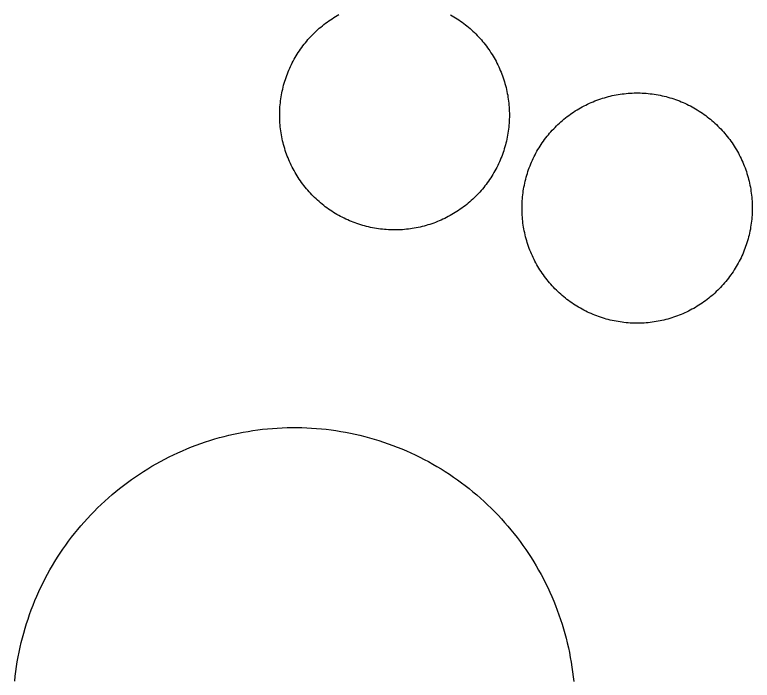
# Model space of a CAD drawing. Extents: x 3567028 to 3605064, y 510945 to 536587.
# Drawn here: x 3591632.4 to 3591781.7, y 520355.1 to 520489.8 of the extents above; entities that cross this region are included whole.
import ezdxf

# ---------------------------------------------------------------- set-up
doc = ezdxf.new("R2010")
doc.units = 0
doc.layers.add('V-DOMW-TANK', color=7, linetype='Continuous')

msp = doc.modelspace()

# ---------------------------------------------------------------- linework, layer by layer
at = {"layer": 'V-DOMW-TANK'}
for points in [[(3591687.9, 520478.58), (3591688.06, 520478.95), (3591688.23, 520479.32), (3591688.41, 520479.69), (3591688.59, 520480.05), (3591688.78, 520480.41), (3591688.97, 520480.77), (3591689.17, 520481.12), (3591689.38, 520481.47), (3591689.59, 520481.81), (3591689.81, 520482.16), (3591690.03, 520482.49), (3591690.26, 520482.83), (3591690.5, 520483.16), (3591690.74, 520483.48), (3591690.99, 520483.8), (3591691.24, 520484.12), (3591691.5, 520484.43), (3591691.76, 520484.74), (3591692.03, 520485.04), (3591692.31, 520485.34), (3591692.59, 520485.64), (3591692.87, 520485.93), (3591693.16, 520486.21), (3591693.46, 520486.49), (3591693.76, 520486.76), (3591694.06, 520487.03), (3591694.37, 520487.29), (3591694.68, 520487.55), (3591695, 520487.8), (3591695.32, 520488.05), (3591695.65, 520488.29), (3591695.98, 520488.53), (3591696.31, 520488.76), (3591696.65, 520488.98), (3591697, 520489.2), (3591697.34, 520489.41), (3591697.69, 520489.61), (3591698.04, 520489.81)], [(3591720.58, 520489.78), (3591720.93, 520489.58), (3591721.28, 520489.37), (3591721.63, 520489.16), (3591721.97, 520488.94)], [(3591721.97, 520488.94), (3591722.31, 520488.72), (3591722.64, 520488.49), (3591722.97, 520488.25), (3591723.3, 520488.01), (3591723.62, 520487.76), (3591723.94, 520487.51), (3591724.25, 520487.25), (3591724.56, 520486.98), (3591724.86, 520486.72), (3591725.16, 520486.44), (3591725.45, 520486.16), (3591725.74, 520485.88), (3591726.02, 520485.59), (3591726.3, 520485.29), (3591726.58, 520484.99), (3591726.85, 520484.69), (3591727.11, 520484.38), (3591727.37, 520484.07), (3591727.62, 520483.75), (3591727.86, 520483.43), (3591728.1, 520483.1), (3591728.34, 520482.77), (3591728.57, 520482.44), (3591728.79, 520482.1), (3591729.01, 520481.75), (3591729.22, 520481.41), (3591729.43, 520481.06), (3591729.62, 520480.71), (3591729.82, 520480.35), (3591730, 520479.99), (3591730.19, 520479.63), (3591730.36, 520479.26), (3591730.53, 520478.89), (3591730.69, 520478.52), (3591730.84, 520478.14), (3591730.99, 520477.77), (3591731.13, 520477.39), (3591731.27, 520477), (3591731.39, 520476.62), (3591731.52, 520476.23), (3591731.63, 520475.84), (3591731.74, 520475.45), (3591731.84, 520475.06), (3591731.94, 520474.66), (3591732.02, 520474.27), (3591732.1, 520473.87), (3591732.18, 520473.47), (3591732.24, 520473.07), (3591732.3, 520472.67), (3591732.35, 520472.27), (3591732.4, 520471.86), (3591732.44, 520471.46), (3591732.47, 520471.05), (3591732.49, 520470.65), (3591732.51, 520470.24), (3591732.52, 520469.84), (3591732.52, 520469.43), (3591732.52, 520469.03), (3591732.51, 520468.62), (3591732.49, 520468.22)], [(3591704.02, 520446.83), (3591703.62, 520446.93), (3591703.23, 520447.03), (3591702.84, 520447.14), (3591702.45, 520447.25), (3591702.07, 520447.38), (3591701.68, 520447.51), (3591701.3, 520447.64), (3591700.92, 520447.78), (3591700.54, 520447.93), (3591700.17, 520448.09), (3591699.8, 520448.25), (3591699.43, 520448.42), (3591699.06, 520448.6), (3591698.7, 520448.78), (3591698.34, 520448.96), (3591697.98, 520449.16), (3591697.63, 520449.36), (3591697.28, 520449.56), (3591696.94, 520449.78), (3591696.6, 520450), (3591696.26, 520450.22), (3591695.92, 520450.45), (3591695.59, 520450.69), (3591695.27, 520450.93), (3591694.95, 520451.17), (3591694.63, 520451.43), (3591694.31, 520451.69), (3591694.01, 520451.95), (3591693.71, 520452.22), (3591693.41, 520452.49), (3591693.11, 520452.78), (3591692.82, 520453.06), (3591692.54, 520453.35), (3591692.26, 520453.64), (3591691.99, 520453.94), (3591691.72, 520454.25), (3591691.46, 520454.56), (3591691.2, 520454.87), (3591690.95, 520455.19), (3591690.7, 520455.51), (3591690.46, 520455.84), (3591690.22, 520456.17), (3591689.99, 520456.5), (3591689.77, 520456.84), (3591689.55, 520457.18), (3591689.34, 520457.53), (3591689.14, 520457.88), (3591688.94, 520458.23), (3591688.74, 520458.59), (3591688.56, 520458.95), (3591688.38, 520459.31), (3591688.2, 520459.68), (3591688.04, 520460.05), (3591687.87, 520460.42), (3591687.72, 520460.79), (3591687.57, 520461.17), (3591687.43, 520461.55), (3591687.29, 520461.93), (3591687.17, 520462.32), (3591687.05, 520462.71), (3591686.93, 520463.1), (3591686.82, 520463.49), (3591686.72, 520463.88), (3591686.63, 520464.27), (3591686.54, 520464.67), (3591686.46, 520465.07), (3591686.39, 520465.47), (3591686.32, 520465.87), (3591686.26, 520466.27), (3591686.21, 520466.67), (3591686.16, 520467.07), (3591686.12, 520467.48), (3591686.09, 520467.88), (3591686.07, 520468.29), (3591686.05, 520468.69), (3591686.04, 520469.1), (3591686.04, 520469.5), (3591686.04, 520469.91), (3591686.06, 520470.31), (3591686.07, 520470.72), (3591686.1, 520471.12), (3591686.13, 520471.53), (3591686.17, 520471.93), (3591686.22, 520472.34), (3591686.27, 520472.74), (3591686.33, 520473.14), (3591686.4, 520473.54), (3591686.47, 520473.94), (3591686.56, 520474.33), (3591686.64, 520474.73), (3591686.74, 520475.12), (3591686.84, 520475.52), (3591686.95, 520475.91), (3591687.06, 520476.3), (3591687.19, 520476.68), (3591687.32, 520477.07), (3591687.45, 520477.45), (3591687.6, 520477.83), (3591687.75, 520478.21), (3591687.9, 520478.58)], [(3591747.99, 520471.51), (3591748.36, 520471.69), (3591748.73, 520471.86), (3591749.1, 520472.02), (3591749.47, 520472.18), (3591749.85, 520472.33), (3591750.23, 520472.48), (3591750.61, 520472.62), (3591751, 520472.75), (3591751.38, 520472.88), (3591751.77, 520472.99), (3591752.17, 520473.11), (3591752.56, 520473.21), (3591752.95, 520473.31), (3591753.35, 520473.4), (3591753.75, 520473.48), (3591754.15, 520473.56), (3591754.55, 520473.63), (3591754.95, 520473.7), (3591755.35, 520473.75), (3591755.75, 520473.8), (3591756.16, 520473.85), (3591756.57, 520473.88), (3591756.97, 520473.91), (3591757.38, 520473.93), (3591757.78, 520473.94), (3591758.19, 520473.95), (3591758.6, 520473.95), (3591759, 520473.94), (3591759.41, 520473.93), (3591759.82, 520473.91), (3591760.22, 520473.88), (3591760.62, 520473.84), (3591761.03, 520473.8), (3591761.43, 520473.75), (3591761.83, 520473.69), (3591762.24, 520473.63), (3591762.64, 520473.56), (3591763.04, 520473.48), (3591763.44, 520473.39), (3591763.83, 520473.3), (3591764.23, 520473.2), (3591764.62, 520473.1), (3591765.01, 520472.99), (3591765.4, 520472.87), (3591765.78, 520472.74), (3591766.17, 520472.61), (3591766.55, 520472.47), (3591766.93, 520472.32), (3591767.31, 520472.17), (3591767.68, 520472.01), (3591768.05, 520471.85), (3591768.42, 520471.67), (3591768.79, 520471.5), (3591769.15, 520471.31), (3591769.5, 520471.12), (3591769.87, 520470.92), (3591770.22, 520470.72), (3591770.56, 520470.51), (3591770.91, 520470.29), (3591771.25, 520470.07)], [(3591739.64, 520436.8), (3591739.4, 520437.13), (3591739.17, 520437.46), (3591738.94, 520437.8), (3591738.72, 520438.14), (3591738.5, 520438.49), (3591738.29, 520438.84), (3591738.09, 520439.19), (3591737.89, 520439.54), (3591737.7, 520439.9), (3591737.52, 520440.27), (3591737.34, 520440.63), (3591737.17, 520441), (3591737, 520441.37), (3591736.84, 520441.75), (3591736.69, 520442.12), (3591736.55, 520442.5), (3591736.41, 520442.89), (3591736.28, 520443.27), (3591736.15, 520443.66), (3591736.03, 520444.05), (3591735.92, 520444.44), (3591735.81, 520444.83), (3591735.72, 520445.22), (3591735.62, 520445.62), (3591735.54, 520446.02), (3591735.46, 520446.42), (3591735.39, 520446.82), (3591735.33, 520447.22), (3591735.27, 520447.62), (3591735.22, 520448.03), (3591735.19, 520448.43), (3591735.15, 520448.84), (3591735.12, 520449.24), (3591735.1, 520449.65), (3591735.08, 520450.05), (3591735.08, 520450.46), (3591735.08, 520450.87), (3591735.08, 520451.27), (3591735.1, 520451.68), (3591735.12, 520452.09), (3591735.15, 520452.49), (3591735.19, 520452.9), (3591735.23, 520453.3), (3591735.28, 520453.71), (3591735.33, 520454.11), (3591735.4, 520454.51), (3591735.47, 520454.91), (3591735.55, 520455.31), (3591735.63, 520455.71), (3591735.72, 520456.1), (3591735.82, 520456.5), (3591735.93, 520456.89), (3591736.04, 520457.28), (3591736.16, 520457.67), (3591736.28, 520458.06), (3591736.42, 520458.44), (3591736.56, 520458.82), (3591736.7, 520459.2), (3591736.86, 520459.58), (3591737.02, 520459.96), (3591737.18, 520460.33), (3591737.35, 520460.69), (3591737.53, 520461.06), (3591737.72, 520461.42), (3591737.91, 520461.78), (3591738.11, 520462.14), (3591738.31, 520462.49), (3591738.52, 520462.84), (3591738.73, 520463.18), (3591738.96, 520463.52), (3591739.18, 520463.86), (3591739.42, 520464.19), (3591739.66, 520464.52), (3591739.9, 520464.85), (3591740.15, 520465.17), (3591740.41, 520465.48), (3591740.67, 520465.79), (3591740.94, 520466.1), (3591741.21, 520466.4), (3591741.49, 520466.7), (3591741.77, 520466.99), (3591742.06, 520467.28), (3591742.35, 520467.56), (3591742.65, 520467.84), (3591742.95, 520468.11), (3591743.26, 520468.38), (3591743.57, 520468.64), (3591743.88, 520468.9), (3591744.2, 520469.15), (3591744.53, 520469.39), (3591744.86, 520469.63), (3591745.19, 520469.86), (3591745.53, 520470.09), (3591745.87, 520470.31), (3591746.21, 520470.53), (3591746.56, 520470.74), (3591746.92, 520470.94), (3591747.27, 520471.13), (3591747.63, 520471.32), (3591747.99, 520471.51)], [(3591771.25, 520470.07), (3591771.59, 520469.84), (3591771.92, 520469.61), (3591772.25, 520469.37), (3591772.57, 520469.13), (3591772.89, 520468.87), (3591773.21, 520468.62), (3591773.52, 520468.36), (3591773.83, 520468.09), (3591774.13, 520467.82), (3591774.43, 520467.54), (3591774.72, 520467.26), (3591775.01, 520466.97), (3591775.29, 520466.68), (3591775.56, 520466.38), (3591775.84, 520466.08), (3591776.1, 520465.77), (3591776.36, 520465.46), (3591776.62, 520465.14), (3591776.87, 520464.82), (3591777.12, 520464.5), (3591777.35, 520464.17), (3591777.59, 520463.83), (3591777.82, 520463.5), (3591778.04, 520463.16), (3591778.25, 520462.81), (3591778.46, 520462.46), (3591778.66, 520462.11), (3591778.86, 520461.75), (3591779.05, 520461.4), (3591779.23, 520461.03), (3591779.41, 520460.67), (3591779.59, 520460.29), (3591779.75, 520459.93), (3591779.91, 520459.55), (3591780.06, 520459.17), (3591780.21, 520458.8), (3591780.35, 520458.41), (3591780.48, 520458.03), (3591780.6, 520457.64), (3591780.72, 520457.25), (3591780.83, 520456.86), (3591780.94, 520456.47), (3591781.04, 520456.07), (3591781.13, 520455.68), (3591781.21, 520455.28), (3591781.29, 520454.88), (3591781.36, 520454.48), (3591781.42, 520454.08), (3591781.48, 520453.68), (3591781.53, 520453.27), (3591781.57, 520452.87), (3591781.61, 520452.46), (3591781.64, 520452.06), (3591781.66, 520451.65), (3591781.67, 520451.24), (3591781.68, 520450.84), (3591781.68, 520450.43), (3591781.67, 520450.02), (3591781.65, 520449.62), (3591781.63, 520449.21), (3591781.6, 520448.81), (3591781.57, 520448.4), (3591781.52, 520448), (3591781.48, 520447.6), (3591781.42, 520447.19), (3591781.35, 520446.79), (3591781.29, 520446.39), (3591781.21, 520445.99), (3591781.12, 520445.59), (3591781.03, 520445.2), (3591780.93, 520444.8), (3591780.83, 520444.41), (3591780.71, 520444.02), (3591780.6, 520443.63), (3591780.47, 520443.24), (3591780.33, 520442.86), (3591780.2, 520442.48), (3591780.05, 520442.1), (3591779.9, 520441.72), (3591779.74, 520441.35), (3591779.57, 520440.97), (3591779.4, 520440.6), (3591779.22, 520440.24), (3591779.04, 520439.88), (3591778.85, 520439.52), (3591778.65, 520439.16), (3591778.45, 520438.81), (3591778.24, 520438.46), (3591778.02, 520438.12), (3591777.79, 520437.78), (3591777.57, 520437.44), (3591777.34, 520437.11), (3591777.1, 520436.78), (3591776.85, 520436.45), (3591776.61, 520436.13), (3591776.35, 520435.82), (3591776.08, 520435.51), (3591775.82, 520435.2), (3591775.54, 520434.9), (3591775.27, 520434.6)], [(3591732.49, 520468.22), (3591732.46, 520467.81), (3591732.43, 520467.41), (3591732.39, 520467), (3591732.34, 520466.6), (3591732.29, 520466.2), (3591732.23, 520465.8), (3591732.16, 520465.4), (3591732.09, 520465), (3591732.01, 520464.6), (3591731.92, 520464.21), (3591731.82, 520463.81), (3591731.72, 520463.42), (3591731.61, 520463.03), (3591731.5, 520462.64), (3591731.37, 520462.25), (3591731.24, 520461.87), (3591731.11, 520461.49), (3591730.97, 520461.11), (3591730.82, 520460.73), (3591730.66, 520460.36), (3591730.5, 520459.98), (3591730.33, 520459.61), (3591730.16, 520459.25), (3591729.97, 520458.89), (3591729.78, 520458.53), (3591729.59, 520458.17), (3591729.39, 520457.82), (3591729.18, 520457.47), (3591728.97, 520457.12), (3591728.75, 520456.78), (3591728.53, 520456.44), (3591728.3, 520456.11), (3591728.06, 520455.78), (3591727.82, 520455.45), (3591727.57, 520455.13), (3591727.32, 520454.82), (3591727.06, 520454.5), (3591726.8, 520454.19), (3591726.53, 520453.89), (3591726.25, 520453.59), (3591725.98, 520453.3), (3591725.69, 520453.01), (3591725.4, 520452.73), (3591725.11, 520452.45), (3591724.81, 520452.17), (3591724.5, 520451.9), (3591724.19, 520451.64), (3591723.88, 520451.38), (3591723.56, 520451.13), (3591723.24, 520450.89), (3591722.91, 520450.65), (3591722.58, 520450.41), (3591722.25, 520450.18), (3591721.91, 520449.96), (3591721.57, 520449.74), (3591721.22, 520449.53), (3591720.87, 520449.32), (3591720.52, 520449.12), (3591720.16, 520448.93), (3591719.8, 520448.74), (3591719.44, 520448.56), (3591719.07, 520448.39), (3591718.7, 520448.22), (3591718.33, 520448.06), (3591717.96, 520447.91), (3591717.58, 520447.76), (3591717.2, 520447.62), (3591716.81, 520447.48), (3591716.43, 520447.35), (3591716.04, 520447.23), (3591715.66, 520447.12), (3591715.26, 520447.01), (3591714.87, 520446.91), (3591714.48, 520446.82), (3591714.08, 520446.73), (3591713.68, 520446.65), (3591713.28, 520446.57), (3591712.88, 520446.51), (3591712.48, 520446.45), (3591712.08, 520446.4), (3591711.68, 520446.35), (3591711.27, 520446.31), (3591710.87, 520446.28), (3591710.46, 520446.26), (3591710.06, 520446.24), (3591709.65, 520446.23), (3591709.25, 520446.23), (3591708.84, 520446.23), (3591708.44, 520446.24), (3591708.03, 520446.26), (3591707.62, 520446.29), (3591707.22, 520446.32), (3591706.82, 520446.36), (3591706.41, 520446.41), (3591706.01, 520446.46), (3591705.61, 520446.52), (3591705.21, 520446.59), (3591704.81, 520446.66), (3591704.42, 520446.74), (3591704.02, 520446.83)], [(3591775.27, 520434.6), (3591774.99, 520434.31), (3591774.7, 520434.02), (3591774.4, 520433.74), (3591774.11, 520433.46), (3591773.8, 520433.19), (3591773.5, 520432.92), (3591773.19, 520432.66), (3591772.87, 520432.41), (3591772.55, 520432.15), (3591772.23, 520431.91), (3591771.9, 520431.67), (3591771.56, 520431.44), (3591771.23, 520431.21), (3591770.88, 520430.99), (3591770.54, 520430.77), (3591770.19, 520430.56), (3591769.84, 520430.36), (3591769.48, 520430.17), (3591769.12, 520429.97), (3591768.76, 520429.79), (3591768.4, 520429.61), (3591768.03, 520429.44), (3591767.65, 520429.28), (3591767.28, 520429.12), (3591766.9, 520428.97), (3591766.52, 520428.82), (3591766.14, 520428.68), (3591765.75, 520428.55), (3591765.37, 520428.42), (3591764.98, 520428.3), (3591764.59, 520428.19), (3591764.2, 520428.09), (3591763.8, 520427.99), (3591763.4, 520427.9), (3591763.01, 520427.81), (3591762.61, 520427.74), (3591762.21, 520427.67), (3591761.81, 520427.6), (3591761.4, 520427.55), (3591761, 520427.5), (3591760.59, 520427.46), (3591760.19, 520427.42), (3591759.78, 520427.39), (3591759.38, 520427.37), (3591758.97, 520427.36), (3591758.56, 520427.35), (3591758.16, 520427.35), (3591757.75, 520427.36), (3591757.35, 520427.37), (3591756.94, 520427.39), (3591756.53, 520427.42), (3591756.13, 520427.46), (3591755.72, 520427.5), (3591755.32, 520427.55), (3591754.92, 520427.61), (3591754.52, 520427.67), (3591754.12, 520427.74), (3591753.72, 520427.82), (3591753.32, 520427.9), (3591752.92, 520428), (3591752.53, 520428.09), (3591752.14, 520428.2), (3591751.75, 520428.31), (3591751.36, 520428.43), (3591750.97, 520428.56), (3591750.58, 520428.69), (3591750.2, 520428.83), (3591749.82, 520428.98), (3591749.45, 520429.13), (3591749.07, 520429.29), (3591748.7, 520429.45), (3591748.33, 520429.62), (3591747.97, 520429.8), (3591747.6, 520429.99), (3591747.25, 520430.18), (3591746.89, 520430.38), (3591746.54, 520430.58), (3591746.19, 520430.79), (3591745.85, 520431.01), (3591745.5, 520431.23), (3591745.17, 520431.46), (3591744.83, 520431.69), (3591744.5, 520431.93), (3591744.18, 520432.17), (3591743.86, 520432.42), (3591743.54, 520432.68), (3591743.23, 520432.94), (3591742.93, 520433.21), (3591742.62, 520433.48), (3591742.33, 520433.76), (3591742.04, 520434.04), (3591741.75, 520434.33), (3591741.46, 520434.62), (3591741.19, 520434.92), (3591740.92, 520435.22), (3591740.65, 520435.53), (3591740.39, 520435.84), (3591740.14, 520436.16), (3591739.88, 520436.48), (3591739.64, 520436.8)], [(3591677.69, 520405.11), (3591678.66, 520405.3), (3591679.64, 520405.47), (3591680.62, 520405.63), (3591681.6, 520405.77), (3591682.59, 520405.89), (3591683.58, 520405.99), (3591684.56, 520406.07), (3591685.55, 520406.14), (3591686.54, 520406.2), (3591687.53, 520406.23), (3591688.52, 520406.24), (3591689.52, 520406.24), (3591690.51, 520406.23), (3591691.5, 520406.19), (3591692.49, 520406.14), (3591693.48, 520406.07), (3591694.47, 520405.98), (3591695.45, 520405.88), (3591696.44, 520405.76), (3591697.42, 520405.62), (3591698.4, 520405.46), (3591699.38, 520405.29), (3591700.35, 520405.1), (3591701.32, 520404.89), (3591702.29, 520404.67), (3591703.24, 520404.43), (3591704.21, 520404.17), (3591705.16, 520403.89), (3591706.1, 520403.6), (3591707.05, 520403.29), (3591707.98, 520402.97), (3591708.92, 520402.63), (3591709.84, 520402.28), (3591710.76, 520401.91), (3591711.68, 520401.52), (3591712.58, 520401.11), (3591713.48, 520400.69), (3591714.37, 520400.26), (3591715.25, 520399.8), (3591716.13, 520399.34), (3591717, 520398.86), (3591717.85, 520398.36), (3591718.7, 520397.85), (3591719.54, 520397.32), (3591720.38, 520396.78), (3591721.2, 520396.23), (3591722.01, 520395.66), (3591722.81, 520395.08), (3591723.6, 520394.48), (3591724.38, 520393.87), (3591725.15, 520393.24), (3591725.91, 520392.6), (3591726.66, 520391.95), (3591727.4, 520391.29), (3591728.12, 520390.61), (3591728.84, 520389.92), (3591729.54, 520389.22), (3591730.22, 520388.51), (3591730.9, 520387.78), (3591731.56, 520387.04), (3591732.21, 520386.29), (3591732.85, 520385.53), (3591733.48, 520384.76), (3591734.08, 520383.98), (3591734.68, 520383.19), (3591735.26, 520382.38), (3591735.83, 520381.57), (3591736.39, 520380.75), (3591736.92, 520379.92), (3591737.45, 520379.08), (3591737.96, 520378.22), (3591738.45, 520377.37), (3591738.94, 520376.5), (3591739.4, 520375.62), (3591739.85, 520374.74), (3591740.28, 520373.85), (3591740.7, 520372.95), (3591741.1, 520372.04), (3591741.49, 520371.13), (3591741.86, 520370.21), (3591742.21, 520369.28), (3591742.56, 520368.35), (3591742.88, 520367.41), (3591743.18, 520366.47), (3591743.47, 520365.52), (3591743.74, 520364.57), (3591744, 520363.61), (3591744.24, 520362.64), (3591744.46, 520361.68), (3591744.67, 520360.71), (3591744.85, 520359.73), (3591745.03, 520358.76), (3591745.18, 520357.78), (3591745.32, 520356.79), (3591745.44, 520355.81), (3591745.54, 520354.83)], [(3591632.42, 520354.92), (3591632.52, 520355.9), (3591632.64, 520356.89), (3591632.78, 520357.87), (3591632.94, 520358.85), (3591633.11, 520359.82), (3591633.3, 520360.8), (3591633.51, 520361.77), (3591633.73, 520362.73), (3591633.98, 520363.7), (3591634.23, 520364.65), (3591634.5, 520365.61), (3591634.8, 520366.55), (3591635.1, 520367.49), (3591635.43, 520368.43), (3591635.77, 520369.37), (3591636.12, 520370.29), (3591636.5, 520371.21), (3591636.88, 520372.12), (3591637.29, 520373.03), (3591637.71, 520373.93), (3591638.14, 520374.82), (3591638.59, 520375.7), (3591639.06, 520376.58), (3591639.54, 520377.44), (3591640.04, 520378.3), (3591640.55, 520379.15), (3591641.08, 520379.99), (3591641.62, 520380.83), (3591642.17, 520381.65), (3591642.74, 520382.46), (3591643.32, 520383.26), (3591643.92, 520384.05), (3591644.53, 520384.83), (3591645.16, 520385.6), (3591645.8, 520386.36), (3591646.45, 520387.11), (3591647.11, 520387.85), (3591647.79, 520388.57), (3591648.48, 520389.28), (3591649.18, 520389.98), (3591649.89, 520390.67), (3591650.62, 520391.35), (3591651.36, 520392.01), (3591652.11, 520392.66), (3591652.87, 520393.3), (3591653.64, 520393.92), (3591654.42, 520394.53), (3591655.21, 520395.13), (3591656.02, 520395.71), (3591656.83, 520396.28), (3591657.65, 520396.83), (3591658.48, 520397.37), (3591659.33, 520397.9), (3591660.18, 520398.41), (3591661.04, 520398.9), (3591661.9, 520399.38), (3591662.78, 520399.85), (3591663.66, 520400.3), (3591664.55, 520400.73), (3591665.45, 520401.15), (3591666.36, 520401.55), (3591667.27, 520401.94), (3591668.19, 520402.31), (3591669.12, 520402.66), (3591670.05, 520403), (3591670.99, 520403.32), (3591671.93, 520403.63), (3591672.88, 520403.92), (3591673.83, 520404.19), (3591674.79, 520404.45), (3591675.75, 520404.69), (3591676.72, 520404.91), (3591677.69, 520405.11)]]:
    msp.add_lwpolyline(points, dxfattribs=at)

doc.saveas('drawing.dxf')
